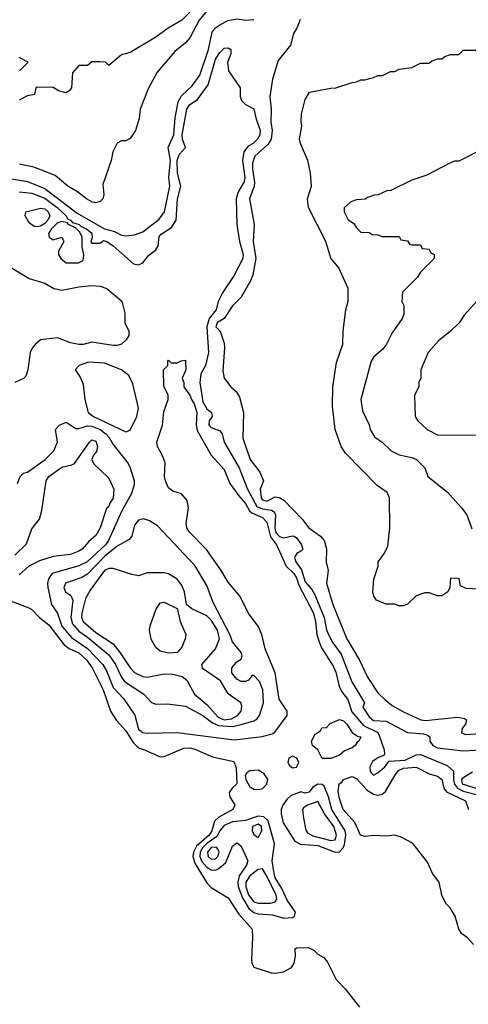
# Model space of a CAD drawing. Header units: inches. Extents: x 1793402 to 1900366, y 320852 to 470679.
# Tile 488 of 604: x 1880893 to 1882994, y 381118 to 385729. Entities that reach past the tile are written whole.
import ezdxf

# ---------------------------------------------------------------- set-up
doc = ezdxf.new("R2010")
doc.units = ezdxf.units.IN
doc.header["$MEASUREMENT"] = 0
doc.layers.add('B8388', color=7, linetype='Continuous')

msp = doc.modelspace()

# ---------------------------------------------------------------- linework, layer by layer
at = {"layer": 'B8388', "color": 4}
for points, elevation in [([(1881730, 385805.5), (1881652.7, 385727.3), (1881589, 385690), (1881530, 385646.8), (1881410, 385576), (1881370, 385564.7), (1881310, 385514), (1881294, 385530), (1881270, 385532), (1881230, 385532), (1881210, 385514), (1881170, 385514), (1881140.4, 385479.6), (1881135.3, 385410), (1881124.7, 385395.3), (1881110, 385386), (1881075.3, 385395.3), (1881050, 385412), (1880972.7, 385412.7), (1880968, 385410), (1880962, 385378), (1880930, 385372), (1880890, 385352)], 208), ([(1881770, 385770.4), (1881733.6, 385726.4), (1881690, 385644), (1881670, 385620.7), (1881619.1, 385580.9), (1881536.6, 385483.4), (1881494.8, 385405.2), (1881457.2, 385310), (1881452.9, 385267.1), (1881435.3, 385210), (1881410, 385172), (1881390, 385162), (1881370, 385162), (1881350, 385151.3), (1881329, 385110), (1881322, 385070), (1881282.5, 384957.5), (1881286.3, 384910), (1881281.6, 384890), (1881270, 384877.1), (1881250, 384872), (1881230, 384876), (1881205.5, 384890), (1881163.2, 384923.2), (1881118, 384950), (1881058.7, 384998.7), (1880958.9, 385038.9), (1880892.1, 385052.1)], 204), ([(1880830, 384989.2), (1880930, 384972), (1881010, 384938.2), (1881162.7, 384822.7), (1881290, 384750.2), (1881336.9, 384736.9), (1881370, 384720.4), (1881390, 384717.1), (1881430, 384722), (1881470, 384735.5), (1881545.4, 384794.6), (1881571, 384829), (1881595.4, 384950), (1881591.8, 384990), (1881599.5, 385070), (1881587.6, 385130), (1881614.2, 385190), (1881620.9, 385270), (1881635.7, 385344.3), (1881650, 385372.4), (1881700.7, 385419.3), (1881736.5, 385470), (1881777.6, 385590), (1881795.1, 385670), (1881810, 385690.4), (1881830, 385705.5), (1881870, 385724.9), (1881910, 385733.4), (1881952.5, 385727.5), (1881989.3, 385730.7)], 196), ([(1882206.4, 385730), (1882191.4, 385690), (1882175.4, 385664.6), (1882161.7, 385610), (1882102.7, 385537.3), (1882076.9, 385450), (1882064.2, 385370), (1882070.3, 385310), (1882068.9, 385250), (1882074.6, 385210), (1882070.3, 385170), (1882054.8, 385145.2), (1881994.9, 385090), (1881983.2, 385056.8), (1881983, 385030), (1881993.1, 384966.9), (1881990.8, 384949.2), (1881969.1, 384890), (1881990.6, 384770), (1881986.7, 384690), (1881999.5, 384610), (1881985.1, 384534.9), (1881974, 384506), (1881930.7, 384430), (1881890, 384389.4), (1881850, 384329), (1881818, 384310), (1881812, 384290), (1881831.3, 384270), (1881850, 384214), (1881852.3, 384192.3), (1881844.9, 384084.9), (1881850.7, 384050.7), (1881881, 384010), (1881907.1, 383987.1), (1881922, 383962), (1881940.7, 383890), (1881938.4, 383770), (1881972.7, 383670), (1882017.3, 383610), (1882034.8, 383570), (1882019.1, 383530), (1882024, 383490), (1882030, 383480.4), (1882050, 383473.7), (1882090, 383494.8), (1882110, 383490.7), (1882130, 383479.3), (1882216.3, 383390), (1882247.3, 383350), (1882301, 383310), (1882318.8, 383290), (1882330.5, 383250.5), (1882328.2, 383188.2), (1882338, 383150), (1882330.4, 383090), (1882359.5, 382990), (1882424.9, 382830), (1882484.4, 382730), (1882522.4, 382650), (1882570, 382577.3), (1882603.9, 382543.9), (1882637.7, 382517.7), (1882690, 382488), (1882772, 382450), (1882793.4, 382446.6), (1882943.1, 382463.1), (1882975.6, 382455.6), (1882986, 382450), (1882980.7, 382430), (1882964.9, 382410), (1882962.8, 382390), (1882982, 382382), (1883070, 382387)], 196), ([(1880890, 384923), (1880950, 384917), (1881010, 384893.8), (1881068.8, 384850), (1881110.4, 384810), (1881116.4, 384796.4), (1881130.8, 384790), (1881139.6, 384779.6), (1881170.8, 384770), (1881180.4, 384760.4), (1881206, 384750), (1881230.7, 384730), (1881232, 384708), (1881226, 384690), (1881230, 384682), (1881270, 384682), (1881285.6, 384694.4), (1881301, 384690), (1881330.7, 384670), (1881425.8, 384585.8), (1881450, 384580.7), (1881470, 384590.8), (1881495.8, 384624.2), (1881530, 384650.6), (1881541.3, 384670), (1881546.1, 384713.9), (1881554.9, 384725.1), (1881604.2, 384755.8), (1881625.4, 384790), (1881631.4, 384888.6), (1881647.4, 384950), (1881631.2, 385010), (1881631, 385070), (1881640.8, 385099.2), (1881669.3, 385130), (1881655.6, 385170), (1881653.6, 385190), (1881675.6, 385310), (1881690, 385332.7), (1881724.9, 385355.1), (1881775.3, 385424.7), (1881810, 385544.7), (1881830, 385574.8), (1881850, 385596), (1881870, 385598), (1881882, 385590), (1881882, 385570), (1881866, 385530), (1881871.3, 385490), (1881924.7, 385410), (1881924.7, 385370), (1881932, 385350), (1881950, 385332), (1881990, 385312), (1881998.8, 385270), (1882019.3, 385210), (1882017.1, 385190), (1882007.3, 385170), (1881986.8, 385150), (1881963.7, 385136.3), (1881942, 385110), (1881936.4, 385070), (1881947.7, 384990), (1881944.9, 384970), (1881916.7, 384923.3), (1881907.3, 384890), (1881910.5, 384770), (1881922.4, 384690), (1881939.5, 384630), (1881937.6, 384610), (1881896.4, 384530), (1881842.4, 384450), (1881822, 384410), (1881813.4, 384370), (1881779.7, 384330), (1881768.7, 384291.3), (1881777.6, 384170), (1881763.1, 384110), (1881742, 384070), (1881735.8, 384030), (1881750, 383939.1), (1881770, 383906), (1881791.3, 383890), (1881794, 383870), (1881780.4, 383850), (1881779.3, 383830), (1881790, 383819.3), (1881830, 383803), (1881841.6, 383790), (1881850.6, 383750), (1881921.3, 383630), (1881960.3, 383530), (1882003.2, 383450), (1882030, 383438.3), (1882072.2, 383432.2), (1882084.4, 383424.4), (1882090.4, 383410), (1882087.5, 383350), (1882091, 383330), (1882098.9, 383318.9), (1882110, 383308.2), (1882130, 383303.2), (1882170, 383312.4), (1882178, 383310), (1882190, 383302.8), (1882212.7, 383270), (1882219.1, 383250), (1882210, 383239.3), (1882190.4, 383229.6), (1882182.6, 383217.4), (1882180.4, 383210), (1882185.7, 383190), (1882212.2, 383152.2), (1882230, 383096.5), (1882260.7, 383060.7), (1882275.5, 383035.5), (1882319.5, 382930), (1882330, 382871), (1882338.9, 382850), (1882360.3, 382810), (1882398.4, 382758.4), (1882448.6, 382628.6), (1882507.3, 382530), (1882500.7, 382510), (1882530, 382464), (1882550, 382447), (1882610, 382443.1), (1882710, 382390.3), (1882784.7, 382384.7), (1882799.5, 382379.5), (1882814, 382370), (1882813.4, 382350), (1882827.3, 382330), (1882850, 382319.5), (1882970, 382304.9), (1883052, 382310)], 192), ([(1880892, 385490), (1880932, 385530), (1880890, 385552)], 208), ([(1883070, 383061), (1882984.7, 383064.7), (1882958, 383078), (1882952, 383110), (1882947.3, 383112.7), (1882910, 383114), (1882908, 383070), (1882898, 383050), (1882870, 383031.3), (1882850, 383031.3), (1882810, 383044.7), (1882790, 383044.7), (1882750, 383031.3), (1882710, 382992), (1882690, 382984.7), (1882670, 382984.7), (1882648.9, 382991.1), (1882610, 382991.3), (1882564.7, 383010), (1882551.3, 383030), (1882546.8, 383050), (1882551.1, 383108.9), (1882571.3, 383170), (1882572, 383190), (1882602, 383230), (1882616.9, 383263.1), (1882626, 383350), (1882624.7, 383490), (1882614.4, 383514.4), (1882567.1, 383547.1), (1882418.5, 383698.5), (1882398.8, 383730), (1882370.8, 383810), (1882358.5, 383918.5), (1882358.8, 384010), (1882376.8, 384123.2), (1882406.8, 384210), (1882407.5, 384272.5), (1882421, 384370), (1882431.1, 384411.1), (1882431.3, 384470), (1882387.1, 384567.1), (1882350, 384612), (1882326.8, 384690), (1882244.9, 384850), (1882240.5, 384890), (1882259.1, 384950), (1882254.8, 385010), (1882242.8, 385070), (1882208.2, 385150), (1882203.8, 385170), (1882214.4, 385230), (1882210.5, 385250), (1882213.2, 385286.8), (1882230, 385355.3), (1882250, 385389), (1882350, 385409), (1882374, 385410), (1882450, 385435.3), (1882470, 385438), (1882490, 385448), (1882510, 385448), (1882550, 385458), (1882570, 385468), (1882591.6, 385468.4), (1882630, 385486), (1882650, 385486), (1882670, 385498), (1882730, 385506), (1882770, 385526), (1882810, 385526), (1882823.6, 385536.4), (1882850, 385546), (1882870, 385546), (1882883.6, 385556.4), (1882910, 385566), (1882950, 385566), (1882970, 385586), (1883030, 385586)], 204), ([(1883194, 385190), (1882950, 385066), (1882930, 385066), (1882910, 385058), (1882799.6, 385000.4), (1882730, 384978), (1882631.6, 384928.4), (1882612.7, 384927.3), (1882571.6, 384908.4), (1882552.7, 384907.3), (1882523.6, 384896.4), (1882511.6, 384888.4), (1882470, 384886), (1882443.6, 384876.4), (1882412.7, 384847.3), (1882412, 384830), (1882431.6, 384791.6), (1882456.9, 384776.9), (1882470, 384754), (1882490, 384734), (1882530, 384732), (1882543.6, 384723.6), (1882570, 384722), (1882590, 384714), (1882670, 384714), (1882678, 384698), (1882710, 384694), (1882718, 384678), (1882730, 384674), (1882770, 384674), (1882778, 384658), (1882810, 384654), (1882818, 384638), (1882834, 384630), (1882834, 384610), (1882770, 384546), (1882756.9, 384523.1), (1882686.4, 384453.6), (1882682, 384410), (1882692, 384390), (1882692, 384350), (1882684.7, 384330), (1882636.9, 384263.1), (1882610.6, 384209.4), (1882593.2, 384186.8), (1882551, 384150), (1882538.8, 384130), (1882490.8, 383950), (1882498, 383898), (1882530, 383832), (1882534.8, 383810), (1882554.8, 383774.8), (1882590.5, 383750.5), (1882632, 383710), (1882670.9, 383690.9), (1882730, 383678.8), (1882751.3, 383670), (1882790.6, 383630.6), (1882804.7, 383590), (1882896.7, 383516.7), (1882962.5, 383442.5), (1882986.8, 383410), (1883010, 383344.7)], 208), ([(1880850, 384570.7), (1880936.8, 384516.8), (1881010, 384494.8), (1881052, 384470), (1881090, 384463), (1881170, 384478.7), (1881230, 384484.9), (1881270, 384481.6), (1881301, 384470), (1881370.7, 384410.7), (1881385.4, 384354.6), (1881384.7, 384310), (1881404.7, 384270), (1881404.7, 384250), (1881392, 384230), (1881370, 384209), (1881350, 384202.7), (1881330, 384203.7), (1881230, 384219.5), (1881190, 384207.6), (1881170, 384207.6), (1881130, 384216.2), (1881070, 384239.5), (1880990.6, 384229.4), (1880966.8, 384210), (1880950.7, 384190), (1880942, 384170), (1880930.7, 384089.3), (1880921, 384059), (1880910.8, 384049.2), (1880870, 384029.2)], 188), ([(1883051.3, 384430), (1882975.3, 384344.7), (1882951.3, 384310), (1882911, 384270), (1882855.2, 384224.8), (1882806, 384170), (1882771.3, 384090), (1882771.3, 384050), (1882762, 384030), (1882762, 384010), (1882742, 383970), (1882744.7, 383870), (1882758, 383850), (1882802, 383810), (1882850, 383784.7), (1883230, 383782)], 212), ([(1880883.1, 383556.9), (1880895.3, 383590), (1880910, 383604.7), (1880930, 383610.8), (1881012.7, 383670), (1881052.7, 383710), (1881069.3, 383750), (1881061.2, 383810), (1881079, 383830), (1881110, 383844.9), (1881155.2, 383815.2), (1881170, 383814.4), (1881210, 383827.6), (1881230, 383825.8), (1881270.4, 383810), (1881297, 383790), (1881312.1, 383772.1), (1881330, 383739.1), (1881400.5, 383650), (1881410.4, 383630), (1881428.5, 383570), (1881428.7, 383550), (1881417, 383510), (1881370, 383426), (1881308.8, 383290), (1881294.9, 383270), (1881209.4, 383189.4), (1881170, 383171.1), (1881044.5, 383135.5), (1881028.4, 383110), (1881022.4, 383090), (1881023.8, 383070), (1881041.6, 382990), (1881070.5, 382950), (1881090, 382888.2), (1881135.3, 382835.3), (1881210, 382784.9), (1881282, 382710), (1881299.5, 382679.5), (1881330, 382602), (1881379.1, 382550), (1881431.8, 382471.8), (1881450, 382406.8), (1881470, 382390.8), (1881490, 382388), (1881630, 382390.4), (1881896.8, 382356.8), (1882028.4, 382371.6), (1882075.8, 382384.2), (1882087.5, 382392.5), (1882146, 382470), (1882146, 382490), (1882107.5, 382547.5), (1882089.7, 382669.7), (1882042, 382782), (1882026.6, 382850), (1882010, 382888.7), (1881966.8, 382946.8), (1881924, 383030), (1881870, 383095.3), (1881837.2, 383150), (1881767.7, 383247.7), (1881686, 383330), (1881675.1, 383350), (1881672, 383370), (1881683.7, 383443.7), (1881676.6, 383476.6), (1881650, 383508.7), (1881610, 383521.2), (1881590, 383537.2), (1881576.2, 383570), (1881571.8, 383590), (1881573.6, 383653.6), (1881563.3, 383683.3), (1881537.6, 383730), (1881535.1, 383750), (1881562.4, 383830), (1881567.3, 383892.7), (1881588.7, 383950), (1881588.7, 383970), (1881567.3, 384012.7), (1881566, 384090), (1881586, 384110), (1881586, 384130), (1881590, 384134), (1881602, 384122), (1881630, 384122), (1881648.4, 384131.6), (1881670, 384134), (1881671, 384090), (1881654, 384050), (1881662, 384030), (1881662, 384010), (1881690, 383971.3), (1881697.1, 383950), (1881710, 383930.7), (1881723.1, 383890), (1881719.5, 383830), (1881724.7, 383804.7), (1881790.3, 383690.3), (1881850, 383622.8), (1881877.3, 383557.3), (1881918.5, 383498.5), (1881950, 383463), (1881969.1, 383429.1), (1881979.9, 383419.9), (1882030, 383398), (1882050, 383376.3), (1882067.6, 383307.6), (1882096, 383270), (1882141.1, 383170), (1882176.1, 383136.1), (1882190, 383114.9), (1882200.7, 383080.7), (1882269.1, 382950), (1882279.1, 382910), (1882284.2, 382850), (1882297, 382810), (1882306.9, 382786.9), (1882360.8, 382700.8), (1882372.9, 382672.9), (1882388.5, 382608.5), (1882401.7, 382581.7), (1882430, 382544.9), (1882448.2, 382488.2), (1882503.3, 382423.3), (1882570.2, 382390.2), (1882576.7, 382376.7), (1882600.7, 382310), (1882601, 382290), (1882596.8, 382283.2), (1882570, 382272.7), (1882545.1, 382254.9), (1882533.4, 382230), (1882534, 382210), (1882540.9, 382200.9), (1882550, 382190.8), (1882570, 382202), (1882602.7, 382230), (1882623.3, 382256.7), (1882698.5, 382261.5), (1882750, 382285.7), (1882770, 382287.2), (1882895.8, 382235.8), (1882924, 382210), (1882924.1, 382170), (1882929.5, 382149.5), (1882943.9, 382130), (1882970, 382115.9), (1883050, 382095.5)], 188), ([(1880870, 383220.7), (1880925.1, 383274.9), (1880950, 383344.7), (1880985.2, 383390), (1880997.2, 383430), (1881017, 383570), (1881030, 383590.5), (1881090, 383633), (1881136.4, 383643.6), (1881149, 383651), (1881219, 383750), (1881230, 383761), (1881250, 383754.8), (1881257.3, 383730), (1881253, 383707), (1881238, 383690), (1881231.3, 383670), (1881238, 383650), (1881310, 383582), (1881334, 383530), (1881330, 383488), (1881314.4, 383465.6), (1881310, 383448.7), (1881299.6, 383440.4), (1881270.4, 383350), (1881250, 383314), (1881215.5, 383284.5), (1881186, 383250), (1881170, 383239.3), (1881130, 383224.5), (1881050, 383215.1), (1880986, 383194), (1880936, 383170), (1880890, 383128.7)], 184), ([(1880830, 383016), (1880935.2, 382975.2), (1880950, 382967.3), (1880984.9, 382930), (1881030, 382895.8), (1881101.5, 382801.5), (1881124.7, 382784.7), (1881170, 382763.6), (1881207.4, 382730), (1881233.7, 382690), (1881283.6, 382590), (1881317.6, 382490), (1881346.8, 382446.8), (1881390, 382398), (1881423.6, 382343.6), (1881450, 382318.4), (1881478, 382310), (1881550, 382276.3), (1881570, 382278), (1881662.2, 382317.8), (1881690, 382318.9), (1881713.4, 382313.4), (1881796.2, 382276.2), (1881895.3, 382255.3), (1881906.3, 382226.3), (1881910.3, 382150), (1881887.7, 382130), (1881873.4, 382110), (1881876.3, 382090), (1881901, 382050), (1881891, 382030), (1881826.3, 381993.7), (1881805.1, 381974.9), (1881792.1, 381930), (1881780.2, 381910), (1881721.7, 381858.3), (1881706.4, 381830), (1881704.1, 381810), (1881715, 381775), (1881770, 381686.8), (1881790, 381664.9), (1881870, 381616), (1881919.5, 381539.5), (1881981, 381470), (1881984, 381430), (1881979.1, 381330), (1881980.5, 381310), (1881990, 381291), (1882070, 381265.7), (1882090, 381263.1), (1882129, 381270), (1882166.6, 381290), (1882178, 381310), (1882185.2, 381345.2), (1882183.1, 381376.9), (1882190, 381382), (1882243.6, 381383.6), (1882270, 381372), (1882290, 381352), (1882316.9, 381336.9), (1882335.3, 381315.3), (1882374.4, 381234.4), (1882418, 381190), (1882485.2, 381105.2)], 184), ([(1883018, 381398), (1882990, 381428.7), (1882962, 381450), (1882949, 381470), (1882933.2, 381530), (1882909.5, 381569.5), (1882889.6, 381589.6), (1882869.6, 381629.6), (1882857.2, 381690), (1882826, 381730), (1882803.7, 381783.7), (1882741.5, 381861.5), (1882732, 381872), (1882680.2, 381900.2), (1882650, 381909.2), (1882610, 381905.2), (1882551.1, 381908.9), (1882510, 381904), (1882489.3, 381909.3), (1882462, 381970), (1882408.2, 382030), (1882390, 382082), (1882384.8, 382115.2), (1882389.3, 382150), (1882402, 382158), (1882410, 382171), (1882450, 382184.7), (1882470, 382176), (1882521.1, 382121.1), (1882550, 382102), (1882570, 382098), (1882590, 382102), (1882606, 382114), (1882649.6, 382190), (1882667.6, 382212.4), (1882690, 382223.1), (1882750, 382227.7), (1882810, 382197.3), (1882850, 382186.8), (1882870.4, 382170), (1882878.8, 382130), (1882892.7, 382112.7), (1882980.7, 382070), (1882994.8, 382030)], 184), ([(1883014.4, 382205.6), (1882965.4, 382174.6), (1882962.4, 382170), (1882966, 382150), (1883075.3, 382115.3)], 192)]:
    msp.add_lwpolyline(points, dxfattribs=dict(at, elevation=elevation))
for points, elevation in [([(1880970, 384758.4), (1880961, 384761), (1880937.2, 384777.2), (1880918, 384810), (1880921.2, 384830), (1880990, 384845.7), (1881010, 384842.6), (1881026.4, 384830), (1881034, 384810), (1881024.2, 384790), (1881010, 384774.7), (1880990, 384762.6)], 188), ([(1881090, 384783.6), (1881070, 384778), (1881041.3, 384750), (1881028.3, 384728.3), (1881030.7, 384710.7), (1881050, 384698.8), (1881090.8, 384710), (1881098.8, 384690), (1881075.3, 384644.7), (1881074.8, 384630), (1881086, 384610), (1881110, 384591), (1881168.9, 384591.1), (1881190, 384602), (1881193.6, 384626.4), (1881186, 384666), (1881185.1, 384710), (1881174.8, 384734.8), (1881154, 384754), (1881122, 384770), (1881117.2, 384777.2)], 192), ([(1881214.4, 384125.6), (1881171.3, 384110), (1881152, 384090), (1881175.5, 384055.5), (1881190, 384022), (1881198.4, 383950), (1881213, 383890), (1881239.1, 383870), (1881390, 383798.8), (1881410, 383806), (1881440.9, 383870), (1881449.4, 383910), (1881423.3, 384023.3), (1881403.3, 384063.3), (1881370, 384089.2), (1881290, 384121.2)], 192), ([(1881472.1, 383392.1), (1881450, 383385.2), (1881430, 383362), (1881418.4, 383310), (1881405.1, 383294.9), (1881350, 383263), (1881290, 383214.7), (1881210, 383132.8), (1881183.4, 383116.6), (1881107.3, 383090), (1881099.1, 383070), (1881107.7, 383050), (1881132.3, 383032.3), (1881142.4, 383010), (1881132.8, 382930), (1881140.4, 382900.4), (1881170, 382864.6), (1881210, 382836.9), (1881310, 382754), (1881341.7, 382710), (1881369.2, 382649.2), (1881383.8, 382630), (1881474, 382570), (1881510, 382531), (1881530, 382522.8), (1881585.4, 382525.4), (1881670, 382514.8), (1881750, 382470.4), (1881796.1, 382436.1), (1881824.2, 382424.2), (1881890, 382419.3), (1881930, 382427.6), (1881990, 382444.9), (1882005.1, 382454.9), (1882016, 382470), (1882034.5, 382530), (1882031.8, 382590), (1882016, 382630), (1881990, 382658), (1881982, 382658), (1881964.7, 382635.3), (1881950.7, 382629.3), (1881930, 382629.4), (1881910, 382641.2), (1881886.6, 382670), (1881886.3, 382693.7), (1881910, 382722), (1881930, 382734), (1881935.3, 382750), (1881930, 382766), (1881890, 382815.3), (1881877.6, 382850), (1881799.1, 382999.1), (1881770, 383079), (1881712.7, 383172.7), (1881538.9, 383358.9), (1881501.5, 383381.5)], 192), ([(1881330, 383159.6), (1881310, 383159.6), (1881290, 383149.6), (1881223, 383057), (1881201.6, 383018.4), (1881183.2, 382950), (1881182.8, 382930), (1881190.3, 382910), (1881250, 382858.9), (1881330, 382805.3), (1881364, 382764), (1881410, 382693), (1881430, 382672.4), (1881470, 382652.7), (1881489.5, 382650.5), (1881570, 382666), (1881610, 382663.8), (1881653.3, 382653.3), (1881676.3, 382636.3), (1881711.8, 382570), (1881770, 382522.6), (1881822.2, 382462.2), (1881850, 382449.5), (1881884.5, 382455.5), (1881913.6, 382470), (1881929.6, 382490), (1881933.6, 382513.6), (1881929.2, 382530), (1881870, 382572.3), (1881832.6, 382632.6), (1881749.3, 382690), (1881746, 382710), (1881810, 382782), (1881828.5, 382830), (1881819.3, 382870), (1881790, 382917.4), (1881770, 382936.9), (1881699, 382970), (1881674, 382990), (1881665.2, 383050), (1881650, 383082), (1881630, 383109), (1881590, 383134), (1881570, 383139), (1881490, 383138), (1881450, 383125.2), (1881418, 383130)], 196), ([(1881590, 382762.7), (1881550, 382772.3), (1881530, 382789.3), (1881507.9, 382827.9), (1881501, 382870), (1881504.4, 382890), (1881530, 382966), (1881550, 382998), (1881570, 383001), (1881631.1, 382971.1), (1881644.9, 382910), (1881670.4, 382850), (1881668.2, 382830), (1881652.7, 382790), (1881630, 382766)], 196), ([(1882310, 382269), (1882289.5, 382309.5), (1882264, 382330), (1882259, 382350), (1882276.4, 382383.6), (1882302, 382398), (1882307.3, 382412.7), (1882330, 382414), (1882347.3, 382432.7), (1882390, 382452), (1882410, 382444.7), (1882424.7, 382430), (1882450.6, 382390.6), (1882474.4, 382374.4), (1882491.3, 382370), (1882482, 382350), (1882473.7, 382346.3), (1882464.7, 382330), (1882450, 382319), (1882414.8, 382305.2), (1882390, 382284), (1882350, 382269)], 184), ([(1882170, 382279.7), (1882153.4, 382270), (1882148.9, 382250), (1882156.4, 382236.4), (1882170, 382225.5), (1882190, 382227.7), (1882199.6, 382250), (1882191.6, 382270)], 188), ([(1882010, 382213.7), (1881970, 382211.3), (1881957.4, 382202.6), (1881949.1, 382190), (1881951.6, 382170), (1881970, 382136.5), (1881990, 382125.5), (1882010, 382123.6), (1882030, 382128.9), (1882050.9, 382149.1), (1882054.3, 382170), (1882037.5, 382197.5)], 188), ([(1882290, 382148.2), (1882265.7, 382134.3), (1882248.1, 382111.9), (1882230, 382107.3), (1882210, 382113), (1882163.9, 382096.1), (1882143.4, 382076.6), (1882126, 382050), (1882117.6, 382030), (1882118, 382010), (1882127.4, 381967.4), (1882182.3, 381882.3), (1882208.5, 381868.5), (1882290, 381861.3), (1882370, 381830.3), (1882390, 381831.8), (1882408.2, 381850), (1882414.1, 381865.9), (1882420.8, 381910), (1882418, 381930), (1882355.6, 382030), (1882339.3, 382090), (1882318.8, 382138.8), (1882310, 382148)], 188), ([(1882290, 382067), (1882240.7, 382050), (1882222.6, 382037.4), (1882218, 382030), (1882222, 381990), (1882232.8, 381932.8), (1882240.7, 381920.7), (1882266.1, 381906.1), (1882350, 381885.5), (1882370, 381888.5), (1882376.4, 381910), (1882363.8, 381950), (1882320.9, 382010)], 192), ([(1882010, 381999.3), (1881950, 381979.2), (1881890, 381972.2), (1881850, 381954.7), (1881830.3, 381930), (1881816.7, 381903.3), (1881768.9, 381871.1), (1881748.6, 381850), (1881737.8, 381830), (1881736, 381810), (1881746.2, 381786.2), (1881770, 381759.6), (1881790, 381747.6), (1881810, 381746), (1881826.3, 381753.7), (1881857.7, 381782.3), (1881890, 381859.1), (1881910, 381874), (1881918, 381870), (1881930, 381858), (1881961.3, 381790), (1881955.3, 381770), (1881920.7, 381719.3), (1881915, 381690), (1881916.5, 381670), (1881936.2, 381616.2), (1881966, 381566), (1881990, 381547.6), (1882010, 381541.5), (1882076.5, 381536.5), (1882130, 381521.7), (1882170, 381524.4), (1882179.3, 381530), (1882184.2, 381550), (1882145.7, 381605.7), (1882120.8, 381660.8), (1882089.8, 381710), (1882084.1, 381730), (1882076, 381790), (1882086, 381870), (1882057.4, 381977.4), (1882035.8, 381995.8)], 188), ([(1882010, 381961.1), (1881983.1, 381950), (1881981.7, 381930), (1881990, 381913.4), (1882010, 381898.8), (1882027.6, 381930), (1882025.6, 381950)], 192), ([(1881813.5, 381853.5), (1881790, 381851.6), (1881772, 381830), (1881775.8, 381810), (1881790, 381798), (1881810, 381799.5), (1881821.3, 381810), (1881826.6, 381830), (1881822.6, 381842.6)], 192), ([(1882030, 381752.3), (1882010, 381749.7), (1881970, 381718.9), (1881952.4, 381690), (1881951.4, 381668.6), (1881964.1, 381630), (1881990, 381598.3), (1882010, 381591.5), (1882068.3, 381591.7), (1882090, 381598), (1882097.4, 381610), (1882094.2, 381630), (1882046.2, 381726.2)], 192)]:
    msp.add_lwpolyline(points, close=True, dxfattribs=dict(at, elevation=elevation))

doc.saveas('drawing.dxf')
